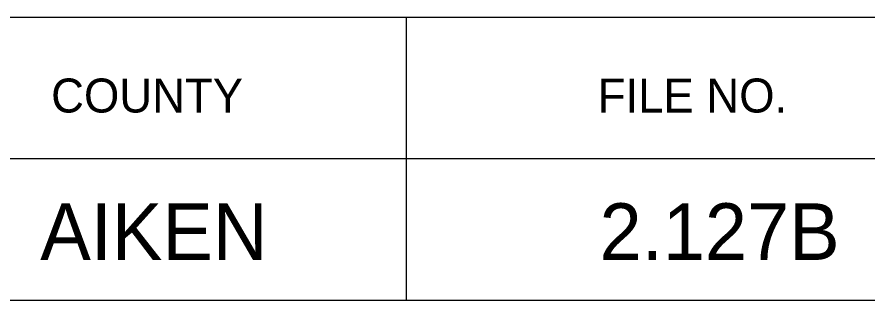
# Model space of a CAD drawing. Extents: x 1000 to 1162, y 999 to 8520.
# Drawn here: x 1140.57 to 1148.08, y 6735.05 to 6737.55 of the extents above; entities that cross this region are included whole.
import ezdxf

# ---------------------------------------------------------------- set-up
doc = ezdxf.new("R2010")
doc.units = 0
doc.layers.add('Level 20', color=7, linetype='Continuous')
doc.layers.add('Level 3', color=7, linetype='Continuous')

msp = doc.modelspace()

# ---------------------------------------------------------------- linework, layer by layer
at = {"layer": 'Level 3'}
for p, q in [((1133.055, 6737.5458), (1161.555, 6737.5458)), ((1133.055, 6737.5458), (1161.555, 6737.5458)), ((1133.055, 6737.5458), (1161.555, 6737.5458)), ((1133.055, 6737.5458), (1161.555, 6737.5458)), ((1133.055, 6737.5458), (1161.555, 6737.5458)), ((1133.055, 6737.5458), (1161.555, 6737.5458)), ((1133.055, 6737.5458), (1161.555, 6737.5458)), ((1133.055, 6737.5458), (1161.555, 6737.5458)), ((1133.055, 6737.5458), (1161.555, 6737.5458)), ((1133.055, 6737.5458), (1161.555, 6737.5458)), ((1133.055, 6737.5458), (1161.555, 6737.5458)), ((1133.055, 6737.5458), (1161.555, 6737.5458)), ((1133.055, 6737.5458), (1161.555, 6737.5458)), ((1133.055, 6737.5458), (1161.555, 6737.5458)), ((1133.055, 6737.5458), (1161.555, 6737.5458)), ((1133.055, 6737.5458), (1161.555, 6737.5458)), ((1133.055, 6737.5458), (1161.555, 6737.5458)), ((1133.055, 6737.5458), (1161.555, 6737.5458)), ((1133.055, 6737.5458), (1161.555, 6737.5458)), ((1133.055, 6737.5458), (1161.555, 6737.5458)), ((1133.055, 6737.5458), (1161.555, 6737.5458)), ((1133.055, 6737.5458), (1161.555, 6737.5458)), ((1133.055, 6737.5458), (1161.555, 6737.5458)), ((1133.055, 6737.5458), (1161.555, 6737.5458)), ((1133.055, 6737.5458), (1161.555, 6737.5458)), ((1133.055, 6737.5458), (1161.555, 6737.5458)), ((1133.055, 6737.5458), (1161.555, 6737.5458)), ((1133.055, 6737.5458), (1161.555, 6737.5458)), ((1133.055, 6737.5458), (1161.555, 6737.5458)), ((1133.055, 6737.5458), (1161.555, 6737.5458)), ((1133.055, 6737.5458), (1161.555, 6737.5458)), ((1133.055, 6737.5458), (1161.555, 6737.5458)), ((1133.055, 6737.5458), (1161.555, 6737.5458)), ((1133.055, 6737.5458), (1161.555, 6737.5458)), ((1133.055, 6737.5458), (1161.555, 6737.5458)), ((1133.055, 6737.5458), (1161.555, 6737.5458)), ((1133.055, 6737.5458), (1161.555, 6737.5458)), ((1133.055, 6737.5458), (1161.555, 6737.5458)), ((1133.055, 6737.5458), (1161.555, 6737.5458)), ((1133.055, 6737.5458), (1161.555, 6737.5458)), ((1133.055, 6737.5458), (1161.555, 6737.5458)), ((1133.055, 6737.5458), (1161.555, 6737.5458)), ((1133.055, 6737.5458), (1161.555, 6737.5458)), ((1133.055, 6737.5458), (1161.555, 6737.5458)), ((1133.055, 6737.5458), (1161.555, 6737.5458)), ((1133.055, 6737.5458), (1161.555, 6737.5458)), ((1133.055, 6737.5458), (1161.555, 6737.5458)), ((1133.055, 6737.5458), (1161.555, 6737.5458)), ((1143.9997, 6737.5458), (1143.9997, 6735.0458)), ((1143.9997, 6737.5458), (1143.9997, 6735.0458)), ((1143.9997, 6737.5458), (1143.9997, 6735.0458)), ((1143.9997, 6737.5458), (1143.9997, 6735.0458)), ((1143.9997, 6737.5458), (1143.9997, 6735.0458)), ((1143.9997, 6737.5458), (1143.9997, 6735.0458)), ((1143.9997, 6737.5458), (1143.9997, 6735.0458)), ((1143.9997, 6737.5458), (1143.9997, 6735.0458)), ((1143.9997, 6737.5458), (1143.9997, 6735.0458)), ((1143.9997, 6737.5458), (1143.9997, 6735.0458)), ((1143.9997, 6737.5458), (1143.9997, 6735.0458)), ((1143.9997, 6737.5458), (1143.9997, 6735.0458)), ((1143.9997, 6737.5458), (1143.9997, 6735.0458)), ((1143.9997, 6737.5458), (1143.9997, 6735.0458)), ((1143.9997, 6737.5458), (1143.9997, 6735.0458)), ((1143.9997, 6737.5458), (1143.9997, 6735.0458)), ((1143.9997, 6737.5458), (1143.9997, 6735.0458)), ((1143.9997, 6737.5458), (1143.9997, 6735.0458)), ((1143.9997, 6737.5458), (1143.9997, 6735.0458)), ((1143.9997, 6737.5458), (1143.9997, 6735.0458)), ((1143.9997, 6737.5458), (1143.9997, 6735.0458)), ((1143.9997, 6737.5458), (1143.9997, 6735.0458)), ((1143.9997, 6737.5458), (1143.9997, 6735.0458)), ((1143.9997, 6737.5458), (1143.9997, 6735.0458)), ((1143.9997, 6737.5458), (1143.9997, 6735.0458)), ((1143.9997, 6737.5458), (1143.9997, 6735.0458)), ((1143.9997, 6737.5458), (1143.9997, 6735.0458)), ((1143.9997, 6737.5458), (1143.9997, 6735.0458)), ((1143.9997, 6737.5458), (1143.9997, 6735.0458)), ((1143.9997, 6737.5458), (1143.9997, 6735.0458)), ((1143.9997, 6737.5458), (1143.9997, 6735.0458)), ((1143.9997, 6737.5458), (1143.9997, 6735.0458)), ((1143.9997, 6737.5458), (1143.9997, 6735.0458)), ((1143.9997, 6737.5458), (1143.9997, 6735.0458)), ((1143.9997, 6737.5458), (1143.9997, 6735.0458)), ((1143.9997, 6737.5458), (1143.9997, 6735.0458)), ((1143.9997, 6737.5458), (1143.9997, 6735.0458)), ((1143.9997, 6737.5458), (1143.9997, 6735.0458)), ((1143.9997, 6737.5458), (1143.9997, 6735.0458)), ((1143.9997, 6737.5458), (1143.9997, 6735.0458)), ((1143.9997, 6737.5458), (1143.9997, 6735.0458)), ((1143.9997, 6737.5458), (1143.9997, 6735.0458)), ((1143.9997, 6737.5458), (1143.9997, 6735.0458)), ((1143.9997, 6737.5458), (1143.9997, 6735.0458)), ((1143.9997, 6737.5458), (1143.9997, 6735.0458)), ((1143.9997, 6737.5458), (1143.9997, 6735.0458)), ((1143.9997, 6737.5458), (1143.9997, 6735.0458)), ((1143.9997, 6737.5458), (1143.9997, 6735.0458)), ((1133.055, 6736.2958), (1161.555, 6736.2958)), ((1133.055, 6736.2958), (1161.555, 6736.2958)), ((1133.055, 6736.2958), (1161.555, 6736.2958)), ((1133.055, 6736.2958), (1161.555, 6736.2958)), ((1133.055, 6736.2958), (1161.555, 6736.2958)), ((1133.055, 6736.2958), (1161.555, 6736.2958)), ((1133.055, 6736.2958), (1161.555, 6736.2958)), ((1133.055, 6736.2958), (1161.555, 6736.2958)), ((1133.055, 6736.2958), (1161.555, 6736.2958)), ((1133.055, 6736.2958), (1161.555, 6736.2958)), ((1133.055, 6736.2958), (1161.555, 6736.2958)), ((1133.055, 6736.2958), (1161.555, 6736.2958)), ((1133.055, 6736.2958), (1161.555, 6736.2958)), ((1133.055, 6736.2958), (1161.555, 6736.2958)), ((1133.055, 6736.2958), (1161.555, 6736.2958)), ((1133.055, 6736.2958), (1161.555, 6736.2958)), ((1133.055, 6736.2958), (1161.555, 6736.2958)), ((1133.055, 6736.2958), (1161.555, 6736.2958)), ((1133.055, 6736.2958), (1161.555, 6736.2958)), ((1133.055, 6736.2958), (1161.555, 6736.2958)), ((1133.055, 6736.2958), (1161.555, 6736.2958)), ((1133.055, 6736.2958), (1161.555, 6736.2958)), ((1133.055, 6736.2958), (1161.555, 6736.2958)), ((1133.055, 6736.2958), (1161.555, 6736.2958)), ((1133.055, 6736.2958), (1161.555, 6736.2958)), ((1133.055, 6736.2958), (1161.555, 6736.2958)), ((1133.055, 6736.2958), (1161.555, 6736.2958)), ((1133.055, 6736.2958), (1161.555, 6736.2958)), ((1133.055, 6736.2958), (1161.555, 6736.2958)), ((1133.055, 6736.2958), (1161.555, 6736.2958)), ((1133.055, 6736.2958), (1161.555, 6736.2958)), ((1133.055, 6736.2958), (1161.555, 6736.2958)), ((1133.055, 6736.2958), (1161.555, 6736.2958)), ((1133.055, 6736.2958), (1161.555, 6736.2958)), ((1133.055, 6736.2958), (1161.555, 6736.2958)), ((1133.055, 6736.2958), (1161.555, 6736.2958)), ((1133.055, 6736.2958), (1161.555, 6736.2958)), ((1133.055, 6736.2958), (1161.555, 6736.2958)), ((1133.055, 6736.2958), (1161.555, 6736.2958)), ((1133.055, 6736.2958), (1161.555, 6736.2958)), ((1133.055, 6736.2958), (1161.555, 6736.2958)), ((1133.055, 6736.2958), (1161.555, 6736.2958)), ((1133.055, 6736.2958), (1161.555, 6736.2958)), ((1133.055, 6736.2958), (1161.555, 6736.2958)), ((1133.055, 6736.2958), (1161.555, 6736.2958)), ((1133.055, 6736.2958), (1161.555, 6736.2958)), ((1133.055, 6736.2958), (1161.555, 6736.2958)), ((1133.055, 6736.2958), (1161.555, 6736.2958)), ((1133.055, 6735.0458), (1161.555, 6735.0458)), ((1133.055, 6735.0458), (1161.555, 6735.0458)), ((1133.055, 6735.0458), (1161.555, 6735.0458)), ((1133.055, 6735.0458), (1161.555, 6735.0458)), ((1133.055, 6735.0458), (1161.555, 6735.0458)), ((1133.055, 6735.0458), (1161.555, 6735.0458)), ((1133.055, 6735.0458), (1161.555, 6735.0458)), ((1133.055, 6735.0458), (1161.555, 6735.0458)), ((1133.055, 6735.0458), (1161.555, 6735.0458)), ((1133.055, 6735.0458), (1161.555, 6735.0458)), ((1133.055, 6735.0458), (1161.555, 6735.0458)), ((1133.055, 6735.0458), (1161.555, 6735.0458)), ((1133.055, 6735.0458), (1161.555, 6735.0458)), ((1133.055, 6735.0458), (1161.555, 6735.0458)), ((1133.055, 6735.0458), (1161.555, 6735.0458)), ((1133.055, 6735.0458), (1161.555, 6735.0458)), ((1133.055, 6735.0458), (1161.555, 6735.0458)), ((1133.055, 6735.0458), (1161.555, 6735.0458)), ((1133.055, 6735.0458), (1161.555, 6735.0458)), ((1133.055, 6735.0458), (1161.555, 6735.0458)), ((1133.055, 6735.0458), (1161.555, 6735.0458)), ((1133.055, 6735.0458), (1161.555, 6735.0458)), ((1133.055, 6735.0458), (1161.555, 6735.0458)), ((1133.055, 6735.0458), (1161.555, 6735.0458)), ((1133.055, 6735.0458), (1161.555, 6735.0458)), ((1133.055, 6735.0458), (1161.555, 6735.0458)), ((1133.055, 6735.0458), (1161.555, 6735.0458)), ((1133.055, 6735.0458), (1161.555, 6735.0458)), ((1133.055, 6735.0458), (1161.555, 6735.0458)), ((1133.055, 6735.0458), (1161.555, 6735.0458)), ((1133.055, 6735.0458), (1161.555, 6735.0458)), ((1133.055, 6735.0458), (1161.555, 6735.0458)), ((1133.055, 6735.0458), (1161.555, 6735.0458)), ((1133.055, 6735.0458), (1161.555, 6735.0458)), ((1133.055, 6735.0458), (1161.555, 6735.0458)), ((1133.055, 6735.0458), (1161.555, 6735.0458)), ((1133.055, 6735.0458), (1161.555, 6735.0458)), ((1133.055, 6735.0458), (1161.555, 6735.0458)), ((1133.055, 6735.0458), (1161.555, 6735.0458)), ((1133.055, 6735.0458), (1161.555, 6735.0458)), ((1133.055, 6735.0458), (1161.555, 6735.0458)), ((1133.055, 6735.0458), (1161.555, 6735.0458)), ((1133.055, 6735.0458), (1161.555, 6735.0458)), ((1133.055, 6735.0458), (1161.555, 6735.0458)), ((1133.055, 6735.0458), (1161.555, 6735.0458)), ((1133.055, 6735.0458), (1161.555, 6735.0458)), ((1133.055, 6735.0458), (1161.555, 6735.0458)), ((1133.055, 6735.0458), (1161.555, 6735.0458))]:
    msp.add_line(p, q, dxfattribs=at)

# ---------------------------------------------------------------- texts
at = {"layer": 'Level 20'}
for s, p in [('AIKEN', (1140.7706, 6735.4)), ('2.127B', (1145.7068, 6735.4))]:
    msp.add_text(s, height=0.5, dxfattribs=at).set_placement(p)
at = {"layer": 'Level 3'}
for s, p in [('COUNTY', (1140.8665, 6736.7021)), ('COUNTY', (1140.8665, 6736.7021)), ('COUNTY', (1140.8665, 6736.7021)), ('COUNTY', (1140.8665, 6736.7021)), ('COUNTY', (1140.8665, 6736.7021)), ('COUNTY', (1140.8665, 6736.7021)), ('COUNTY', (1140.8665, 6736.7021)), ('COUNTY', (1140.8665, 6736.7021)), ('COUNTY', (1140.8665, 6736.7021)), ('COUNTY', (1140.8665, 6736.7021)), ('COUNTY', (1140.8665, 6736.7021)), ('COUNTY', (1140.8665, 6736.7021)), ('COUNTY', (1140.8665, 6736.7021)), ('COUNTY', (1140.8665, 6736.7021)), ('COUNTY', (1140.8665, 6736.7021)), ('COUNTY', (1140.8665, 6736.7021)), ('COUNTY', (1140.8665, 6736.7021)), ('COUNTY', (1140.8665, 6736.7021)), ('COUNTY', (1140.8665, 6736.7021)), ('COUNTY', (1140.8665, 6736.7021)), ('COUNTY', (1140.8665, 6736.7021)), ('COUNTY', (1140.8665, 6736.7021)), ('COUNTY', (1140.8665, 6736.7021)), ('COUNTY', (1140.8665, 6736.7021)), ('COUNTY', (1140.8665, 6736.7021)), ('COUNTY', (1140.8665, 6736.7021)), ('COUNTY', (1140.8665, 6736.7021)), ('COUNTY', (1140.8665, 6736.7021)), ('COUNTY', (1140.8665, 6736.7021)), ('COUNTY', (1140.8665, 6736.7021)), ('COUNTY', (1140.8665, 6736.7021)), ('COUNTY', (1140.8665, 6736.7021)), ('COUNTY', (1140.8665, 6736.7021)), ('COUNTY', (1140.8665, 6736.7021)), ('COUNTY', (1140.8665, 6736.7021)), ('COUNTY', (1140.8665, 6736.7021)), ('COUNTY', (1140.8665, 6736.7021)), ('COUNTY', (1140.8665, 6736.7021)), ('COUNTY', (1140.8665, 6736.7021)), ('COUNTY', (1140.8665, 6736.7021)), ('COUNTY', (1140.8665, 6736.7021)), ('COUNTY', (1140.8665, 6736.7021)), ('COUNTY', (1140.8665, 6736.7021)), ('COUNTY', (1140.8665, 6736.7021)), ('COUNTY', (1140.8665, 6736.7021)), ('COUNTY', (1140.8665, 6736.7021)), ('COUNTY', (1140.8665, 6736.7021)), ('COUNTY', (1140.8665, 6736.7021)), ('FILE NO.', (1145.6908, 6736.7021)), ('FILE NO.', (1145.6908, 6736.7021)), ('FILE NO.', (1145.6908, 6736.7021)), ('FILE NO.', (1145.6908, 6736.7021)), ('FILE NO.', (1145.6908, 6736.7021)), ('FILE NO.', (1145.6908, 6736.7021)), ('FILE NO.', (1145.6908, 6736.7021)), ('FILE NO.', (1145.6908, 6736.7021)), ('FILE NO.', (1145.6908, 6736.7021)), ('FILE NO.', (1145.6908, 6736.7021)), ('FILE NO.', (1145.6908, 6736.7021)), ('FILE NO.', (1145.6908, 6736.7021)), ('FILE NO.', (1145.6908, 6736.7021)), ('FILE NO.', (1145.6908, 6736.7021)), ('FILE NO.', (1145.6908, 6736.7021)), ('FILE NO.', (1145.6908, 6736.7021)), ('FILE NO.', (1145.6908, 6736.7021)), ('FILE NO.', (1145.6908, 6736.7021)), ('FILE NO.', (1145.6908, 6736.7021)), ('FILE NO.', (1145.6908, 6736.7021)), ('FILE NO.', (1145.6908, 6736.7021)), ('FILE NO.', (1145.6908, 6736.7021)), ('FILE NO.', (1145.6908, 6736.7021)), ('FILE NO.', (1145.6908, 6736.7021)), ('FILE NO.', (1145.6908, 6736.7021)), ('FILE NO.', (1145.6908, 6736.7021)), ('FILE NO.', (1145.6908, 6736.7021)), ('FILE NO.', (1145.6908, 6736.7021)), ('FILE NO.', (1145.6908, 6736.7021)), ('FILE NO.', (1145.6908, 6736.7021)), ('FILE NO.', (1145.6908, 6736.7021)), ('FILE NO.', (1145.6908, 6736.7021)), ('FILE NO.', (1145.6908, 6736.7021)), ('FILE NO.', (1145.6908, 6736.7021)), ('FILE NO.', (1145.6908, 6736.7021)), ('FILE NO.', (1145.6908, 6736.7021)), ('FILE NO.', (1145.6908, 6736.7021)), ('FILE NO.', (1145.6908, 6736.7021)), ('FILE NO.', (1145.6908, 6736.7021)), ('FILE NO.', (1145.6908, 6736.7021)), ('FILE NO.', (1145.6908, 6736.7021)), ('FILE NO.', (1145.6908, 6736.7021)), ('FILE NO.', (1145.6908, 6736.7021)), ('FILE NO.', (1145.6908, 6736.7021)), ('FILE NO.', (1145.6908, 6736.7021)), ('FILE NO.', (1145.6908, 6736.7021)), ('FILE NO.', (1145.6908, 6736.7021)), ('FILE NO.', (1145.6908, 6736.7021))]:
    msp.add_text(s, height=0.3, dxfattribs=at).set_placement(p)

doc.saveas('drawing.dxf')
